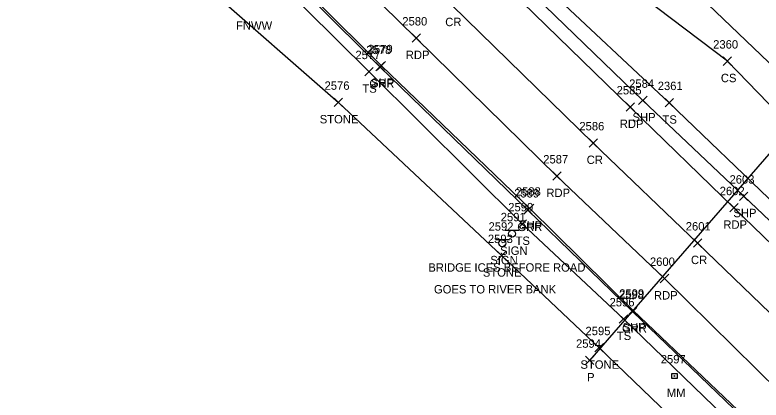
# Model space of a CAD drawing. Extents: x 1647574 to 1652703, y 212895 to 228670.
# Drawn here: x 1647979.1 to 1648157, y 227872.1 to 227963.7 of the extents above; entities that cross this region are included whole.
import ezdxf

# ---------------------------------------------------------------- set-up
doc = ezdxf.new("R2010")
doc.units = 0
for name, color, linetype in [('D_A', 7, 'Continuous'), ('D_I', 7, 'Continuous'), ('D_TIC', 7, 'Continuous'), ('DCP', 7, 'Continuous'), ('L_A', 7, 'Continuous'), ('L_C', 7, 'Continuous'), ('L_I', 7, 'Continuous'), ('L_TIC', 7, 'Continuous'), ('LASF', 7, 'Continuous'), ('LELB', 7, 'Continuous'), ('P_A', 7, 'Continuous'), ('P_I', 7, 'Continuous'), ('P_TIC', 7, 'Continuous'), ('PET', 7, 'Continuous'), ('PRC', 7, 'Continuous'), ('PSP', 7, 'Continuous'), ('R_A', 7, 'Continuous'), ('R_I', 7, 'Continuous'), ('R_TIC', 7, 'Continuous'), ('RGR', 7, 'Continuous'), ('S_A', 7, 'Continuous'), ('S_C', 7, 'Continuous'), ('S_I', 7, 'Continuous'), ('SRM', 7, 'Continuous'), ('SSGN', 7, 'Continuous')]:
    doc.layers.add(name, color=color, linetype=linetype)

msp = doc.modelspace()

# ---------------------------------------------------------------- linework, layer by layer
at = {"layer": 'D_TIC'}
for points in [[(1648115.12, 227880.5), (1648117.12, 227882.5)], [(1648117.12, 227880.5), (1648115.12, 227882.5)]]:
    msp.add_lwpolyline(points, dxfattribs=at)
at = {"layer": 'DCP'}
msp.add_lwpolyline([(1648116.12, 227881.5), (1648169.49, 227942.75)], dxfattribs=at)
at = {"layer": 'L_TIC'}
for points in [[(1648147.94, 227951.73), (1648149.94, 227953.73)], [(1648149.94, 227951.73), (1648147.94, 227953.73)], [(1648062.53, 227949.22), (1648064.53, 227951.22)], [(1648064.53, 227949.22), (1648062.53, 227951.22)], [(1648055.23, 227941.92), (1648057.23, 227943.92)], [(1648057.23, 227941.92), (1648055.23, 227943.92)], [(1648134.07, 227941.85), (1648136.07, 227943.85)], [(1648136.07, 227941.85), (1648134.07, 227943.85)], [(1648099.04, 227912.98), (1648101.04, 227914.98)], [(1648101.04, 227912.98), (1648099.04, 227914.98)], [(1648094.1, 227905.43), (1648096.1, 227907.43)], [(1648096.1, 227905.43), (1648094.1, 227907.43)], [(1648123.17, 227890.35), (1648125.17, 227892.35)], [(1648125.17, 227890.35), (1648123.17, 227892.35)], [(1648117.37, 227883.5), (1648119.37, 227885.5)], [(1648119.37, 227883.5), (1648117.37, 227885.5)]]:
    msp.add_lwpolyline(points, dxfattribs=at)
at = {"layer": 'LASF'}
msp.add_lwpolyline([(1648025.04, 227970.26), (1648056.23, 227942.92), (1648095.1, 227906.43), (1648118.37, 227884.5), (1648147.38, 227856.6), (1648178.61, 227826.05), (1648211.82, 227794.28), (1648247.84, 227762.38)], dxfattribs=at)
at = {"layer": 'LELB'}
for points in [[(1647592.38, 228548.52), (1647616.85, 228509.4), (1647642.23, 228468.64), (1647665.77, 228432.45), (1647691.55, 228393.61), (1647720.45, 228352.14), (1647746.62, 228313.68), (1647775.06, 228276.05), (1647800.97, 228241.4), (1647827.4, 228208.97), (1647851.79, 228171.6), (1647872.52, 228145.96), (1647907.86, 228111.88), (1647938.63, 228076.15), (1647971.91, 228040.72), (1648003.63, 228006.75), (1648033.22, 227980.24), (1648063.53, 227950.22), (1648100.04, 227913.98), (1648124.17, 227891.35), (1648152.85, 227863.66)], [(1648221.55, 227860.25), (1648189.85, 227891.44), (1648160.7, 227918.22), (1648135.07, 227942.85), (1648106.35, 227969.74), (1648085.72, 227989.51), (1648064.87, 228009.71), (1648037.27, 228039.1), (1648017.95, 228060.31), (1648000.53, 228079.89), (1647992.37, 228088.82), (1647945.75, 228138.02), (1647922.11, 228164.99), (1647896.22, 228195.21), (1647876.56, 228219.26), (1647857.99, 228244.57), (1647835.09, 228273.26), (1647814.45, 228301.43), (1647791.61, 228332.49), (1647765.76, 228369.8)], [(1648003.1, 228082.75), (1648021.4, 228065.95), (1648044.73, 228045.59), (1648079.17, 228018.19), (1648101.81, 227996.84), (1648138.98, 227971.46), (1648165.99, 227945.56), (1648168.81, 227943.47), (1648170.35, 227941.98), (1648172.46, 227939.54), (1648204.47, 227916.76), (1648236.47, 227884.75), (1648262.27, 227857.29), (1648293.8, 227821.06), (1648324.53, 227790.88), (1648359.53, 227760.77), (1648386.88, 227728.2), (1648427.75, 227689.04), (1648461.36, 227653.83), (1648490.92, 227628.14), (1648517.86, 227599.3), (1648549.31, 227568.74), (1648557.52, 227558.9)], [(1648258.63, 227840.47), (1648232.75, 227869.94), (1648204.84, 227901.15), (1648170.7, 227930.27), (1648148.94, 227952.73), (1648115.47, 227978.15), (1648087.47, 227992), (1648066.5, 228012.16), (1648037.27, 228039.1)]]:
    msp.add_lwpolyline(points, dxfattribs=at)
at = {"layer": 'P_TIC'}
for points in [[(1648073.79, 227957.23), (1648075.79, 227959.23)], [(1648075.79, 227957.23), (1648073.79, 227959.23)], [(1648065.48, 227950.62), (1648067.48, 227952.62)], [(1648067.48, 227950.62), (1648065.48, 227952.62)], [(1648127.78, 227942.39), (1648129.78, 227944.39)], [(1648129.78, 227942.39), (1648127.78, 227944.39)], [(1648124.8, 227940.82), (1648126.8, 227942.82)], [(1648126.8, 227940.82), (1648124.8, 227942.82)], [(1648115.97, 227932.25), (1648117.97, 227934.25)], [(1648117.97, 227932.25), (1648115.97, 227934.25)], [(1648107.3, 227924.38), (1648109.3, 227926.38)], [(1648109.3, 227924.38), (1648107.3, 227926.38)], [(1648151.84, 227919.58), (1648153.84, 227921.58)], [(1648153.84, 227919.58), (1648151.84, 227921.58)], [(1648100.77, 227916.71), (1648102.77, 227918.71)], [(1648102.77, 227916.71), (1648100.77, 227918.71)], [(1648149.48, 227916.83), (1648151.48, 227918.83)], [(1648151.48, 227916.83), (1648149.48, 227918.83)], [(1648140.83, 227908.42), (1648142.83, 227910.42)], [(1648142.83, 227908.42), (1648140.83, 227910.42)], [(1648132.94, 227899.99), (1648134.94, 227901.99)], [(1648134.94, 227899.99), (1648132.94, 227901.99)], [(1648125.41, 227892.43), (1648127.41, 227894.43)], [(1648127.41, 227892.43), (1648125.41, 227894.43)]]:
    msp.add_lwpolyline(points, dxfattribs=at)
at = {"layer": 'PET'}
for points in [[(1647624.94, 228569.41), (1647649.21, 228527.47), (1647673.22, 228488.91), (1647696.93, 228451.78), (1647721.59, 228414.82), (1647750.94, 228372.42), (1647776.24, 228337.3), (1647805.83, 228297.37), (1647832.4, 228262.54), (1647856.48, 228231.21), (1647884.54, 228196.61), (1647905.36, 228171.61), (1647936.05, 228137.05), (1647968.13, 228101.78), (1648000.62, 228066.78), (1648032.05, 228033.93), (1648059.41, 228006.73), (1648091.46, 227975.16), (1648125.8, 227941.82), (1648150.48, 227917.83), (1648178.42, 227890.8), (1648211.42, 227859.5)], [(1647604.45, 228556.69), (1647628.71, 228515.19), (1647652.82, 228475.82), (1647676.57, 228438.99), (1647701.85, 228401.16), (1647731.05, 228358.87), (1647757.42, 228322.24), (1647786.09, 228283.45), (1647812.17, 228249.47), (1647837.79, 228216.43), (1647865.75, 228182.07), (1647886.59, 228156.84), (1647918.79, 228120.52), (1647950.65, 228085.51), (1647982.59, 228051.21), (1648015.36, 228017.19), (1648042.42, 227989.93), (1648074.79, 227958.23), (1648108.3, 227925.38), (1648133.94, 227900.99), (1648161.33, 227874), (1648195.37, 227841.29)]]:
    msp.add_lwpolyline(points, dxfattribs=at)
at = {"layer": 'PRC'}
msp.add_lwpolyline([(1647614.42, 228562.93), (1647639.11, 228521.49), (1647662.25, 228483.93), (1647686.86, 228445.65), (1647711.57, 228408.17), (1647741.08, 228365.61), (1647766.77, 228329.38), (1647796.38, 228290.42), (1647822.34, 228255.42), (1647847.07, 228223.95), (1647875.18, 228189.36), (1647896.28, 228164.55), (1647927.3, 228129), (1647960.14, 228093.39), (1647991.4, 228058.69), (1648023.58, 228025.48), (1648050.28, 227998.95), (1648083.25, 227966.07), (1648116.97, 227933.25), (1648141.83, 227909.42), (1648169.96, 227882.31), (1648203.11, 227850.91)], dxfattribs=at)
at = {"layer": 'PSP'}
for points in [[(1647628.26, 228570.75), (1647652.82, 228529.13), (1647676.53, 228490.5), (1647700.49, 228453.87), (1647725.49, 228416.6), (1647754.36, 228375.22), (1647780.12, 228339.14), (1647808.95, 228299.76), (1647835.07, 228264.93), (1647859.56, 228234.17), (1647887.99, 228199.58), (1647909.16, 228174.36), (1647939.11, 228140.43), (1647971.29, 228104.29), (1648003.79, 228069.19), (1648034.77, 228036.9), (1648061.92, 228008.73), (1648093.85, 227977.19), (1648128.78, 227943.39), (1648152.84, 227920.58), (1648182.1, 227892.86), (1648214.09, 227862.21)], [(1647596.43, 228551.5), (1647620.91, 228511.09), (1647645.89, 228471.01), (1647669.21, 228434.31), (1647694.48, 228395.88), (1647723.05, 228353.81), (1647749.97, 228316.14), (1647778.43, 228278.49), (1647805.04, 228244.32), (1647831.09, 228211.25), (1647859.09, 228176.79), (1647880.05, 228151.69), (1647911.39, 228114.86), (1647943.07, 228079.43), (1647975.63, 228043.94), (1648008.01, 228010.01), (1648035.23, 227982.73), (1648066.48, 227951.62), (1648101.77, 227917.71), (1648126.41, 227893.43), (1648154.83, 227866.39)]]:
    msp.add_lwpolyline(points, dxfattribs=at)
at = {"layer": 'R_TIC'}
for points in [[(1648065.12, 227950.42), (1648067.12, 227952.42)], [(1648067.12, 227950.42), (1648065.12, 227952.42)], [(1648100.39, 227916.28), (1648102.39, 227918.28)], [(1648102.39, 227916.28), (1648100.39, 227918.28)], [(1648125.33, 227892.11), (1648127.33, 227894.11)], [(1648127.33, 227892.11), (1648125.33, 227894.11)]]:
    msp.add_lwpolyline(points, dxfattribs=at)
at = {"layer": 'RGR'}
msp.add_lwpolyline([(1647865.49, 228161.92), (1647878.13, 228150.93), (1647894.05, 228134.56), (1647911.02, 228114.45), (1647942.78, 228079.21), (1647975.45, 228043.65), (1648007.79, 228009.92), (1648035, 227982.37), (1648066.12, 227951.42), (1648101.39, 227917.28), (1648126.33, 227893.11), (1648154.55, 227866.07), (1648187.63, 227834.6), (1648220.62, 227803.48), (1648255.84, 227769.67), (1648291.58, 227736.13), (1648327.16, 227702.7), (1648358.85, 227673.4)], dxfattribs=at)
at = {"layer": 'SRM'}
msp.add_lwpolyline([(1648135.69, 227878.41), (1648136.94, 227878.41), (1648136.94, 227877.16), (1648135.69, 227877.16)], close=True, dxfattribs=at)
msp.add_circle((1648136.31, 227877.78), 0.0833, dxfattribs=at)
at = {"layer": 'SSGN'}
for p, q in [((1648095.97, 227912.48), (1648099.31, 227912.48)), ((1648097.62, 227911.64), (1648097.62, 227911.64)), ((1648093.64, 227910.24), (1648096.97, 227910.24)), ((1648095.28, 227909.4), (1648095.28, 227909.4))]:
    msp.add_line(p, q, dxfattribs=at)
for centre in [(1648097.62, 227911.64), (1648095.28, 227909.4)]:
    msp.add_circle(centre, 0.833, dxfattribs=at)

# ---------------------------------------------------------------- texts
at = {"layer": 'D_A'}
msp.add_text('P', height=2, dxfattribs=at).set_placement((1648115.49, 227876.5))
at = {"layer": 'D_I'}
msp.add_text('2594', height=2, dxfattribs=at).set_placement((1648112.86, 227884.5))
at = {"layer": 'L_A'}
for s, p in [('FNWW', (1648031.81, 227960.21)), ('CS', (1648147.38, 227947.73)), ('TS', (1648061.94, 227945.22)), ('STONE', (1648051.77, 227937.92)), ('TS', (1648133.48, 227937.85)), ('TS', (1648098.45, 227908.98)), ('STONE', (1648090.64, 227901.43)), ('TS', (1648122.58, 227886.35)), ('STONE', (1648113.91, 227879.5))]:
    msp.add_text(s, height=2, dxfattribs=at).set_placement(p)
at = {"layer": 'L_C'}
msp.add_text('GOES TO RIVER BANK', height=2, dxfattribs=at).set_placement((1648078.99, 227897.43))
at = {"layer": 'L_I'}
for s, p in [('2360', (1648145.54, 227955.73)), ('2577', (1648060.27, 227953.22)), ('2576', (1648052.91, 227945.92)), ('2361', (1648132.33, 227945.85)), ('2590', (1648096.7, 227916.98)), ('2593', (1648091.84, 227909.43)), ('2596', (1648120.85, 227894.35)), ('2595', (1648115.11, 227887.5))]:
    msp.add_text(s, height=2, dxfattribs=at).set_placement(p)
at = {"layer": 'P_A'}
for s, p in [('CR', (1648081.68, 227961.07)), ('RDP', (1648072.28, 227953.23)), ('SHP', (1648064.02, 227946.62)), ('SHP', (1648126.32, 227938.39)), ('RDP', (1648123.29, 227936.82)), ('CR', (1648115.4, 227928.25)), ('RDP', (1648105.79, 227920.38)), ('SHP', (1648150.37, 227915.58)), ('RDP', (1648147.97, 227912.83)), ('SHP', (1648099.31, 227912.71)), ('CR', (1648140.26, 227904.42)), ('RDP', (1648131.43, 227895.99)), ('SHP', (1648123.95, 227888.43))]:
    msp.add_text(s, height=2, dxfattribs=at).set_placement(p)
at = {"layer": 'P_I'}
for s, p in [('2580', (1648071.45, 227961.23)), ('2579', (1648063.21, 227954.62)), ('2585', (1648122.54, 227944.82)), ('2584', (1648125.52, 227946.39)), ('2586', (1648113.65, 227936.25)), ('2587', (1648105.04, 227928.38)), ('2603', (1648149.45, 227923.58)), ('2588', (1648098.51, 227920.71)), ('2602', (1648147.1, 227920.83)), ('2601', (1648139.01, 227912.42)), ('2600', (1648130.47, 227903.99)), ('2599', (1648123.15, 227896.43))]:
    msp.add_text(s, height=2, dxfattribs=at).set_placement(p)
at = {"layer": 'R_A'}
for p in [(1648063.61, 227946.42), (1648098.88, 227912.28), (1648123.82, 227888.11)]:
    msp.add_text('GRR', height=2, dxfattribs=at).set_placement(p)
at = {"layer": 'R_I'}
for s, p in [('2578', (1648062.86, 227954.42)), ('2589', (1648098.12, 227920.28)), ('2598', (1648123.07, 227896.11))]:
    msp.add_text(s, height=2, dxfattribs=at).set_placement(p)
at = {"layer": 'S_A'}
for s, p in [('SIGN', (1648094.76, 227906.62)), ('SIGN', (1648092.42, 227904.38)), ('MM', (1648134.5, 227872.78))]:
    msp.add_text(s, height=2, dxfattribs=at).set_placement(p)
at = {"layer": 'S_C'}
msp.add_text('BRIDGE ICES BEFORE ROAD', height=2, dxfattribs=at).set_placement((1648077.65, 227902.62))
at = {"layer": 'S_I'}
for s, p in [('2591', (1648094.91, 227914.62)), ('2592', (1648092, 227912.38)), ('2597', (1648133.05, 227880.78))]:
    msp.add_text(s, height=2, dxfattribs=at).set_placement(p)

doc.saveas('drawing.dxf')
